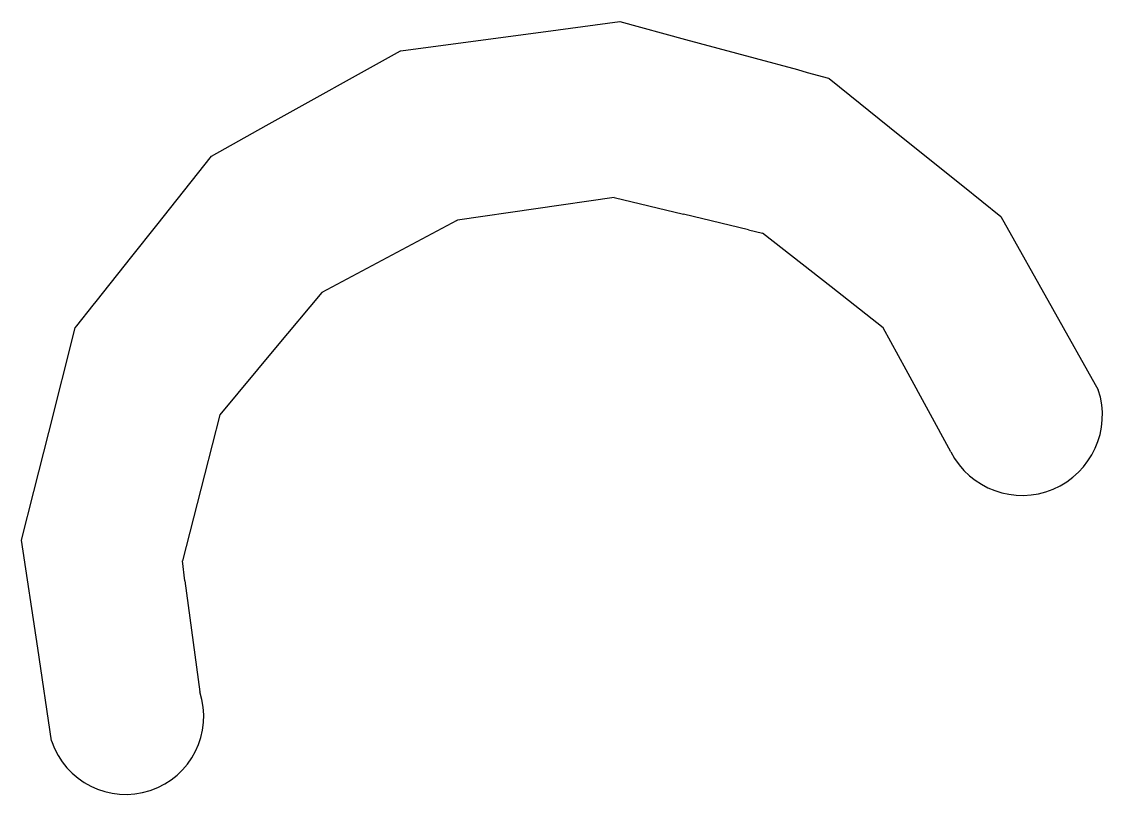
# Model space of a CAD drawing. Extents: x 400935 to 481562, y 415700 to 505362.
# Drawn here: x 402982 to 402999.96, y 418174.99 to 418187.84 of the extents above; entities that cross this region are included whole.
import ezdxf

# ---------------------------------------------------------------- set-up
doc = ezdxf.new("R2010")
doc.units = 0
doc.layers.add('Coir Fiber Wattle Both CELL', color=7, linetype='Continuous')

msp = doc.modelspace()

# ---------------------------------------------------------------- linework, layer by layer
at = {"layer": 'Coir Fiber Wattle Both CELL'}
for p, q in [((402991.846, 418184.917), (402989.242, 418184.536)), ((402991.846, 418184.917), (402989.242, 418184.536)), ((402991.846, 418184.917), (402989.242, 418184.536)), ((402991.846, 418184.917), (402989.242, 418184.536)), ((402991.846, 418184.917), (402989.242, 418184.536)), ((402991.846, 418184.917), (402989.242, 418184.536)), ((402991.846, 418184.917), (402993.003, 418184.64)), ((402991.846, 418184.917), (402993.003, 418184.64)), ((402991.846, 418184.917), (402993.003, 418184.64)), ((402991.846, 418184.917), (402993.003, 418184.64)), ((402991.846, 418184.917), (402993.003, 418184.64)), ((402991.846, 418184.917), (402993.003, 418184.64)), ((402989.231, 418184.533), (402986.988, 418183.338)), ((402989.231, 418184.533), (402986.988, 418183.338)), ((402989.231, 418184.533), (402986.988, 418183.338)), ((402989.231, 418184.533), (402986.988, 418183.338)), ((402989.231, 418184.533), (402986.988, 418183.338)), ((402989.231, 418184.533), (402986.988, 418183.338)), ((402989.231, 418184.533), (402989.242, 418184.536)), ((402989.231, 418184.533), (402989.242, 418184.536)), ((402989.231, 418184.533), (402989.242, 418184.536)), ((402989.231, 418184.533), (402989.242, 418184.536)), ((402989.231, 418184.533), (402989.242, 418184.536)), ((402989.231, 418184.533), (402989.242, 418184.536)), ((402994.084, 418184.379), (402993.003, 418184.64)), ((402994.084, 418184.379), (402993.003, 418184.64)), ((402994.084, 418184.379), (402993.003, 418184.64)), ((402994.084, 418184.379), (402993.003, 418184.64)), ((402994.084, 418184.379), (402993.003, 418184.64)), ((402994.084, 418184.379), (402993.003, 418184.64)), ((402994.084, 418184.379), (402994.312, 418184.323)), ((402994.084, 418184.379), (402994.312, 418184.323)), ((402994.084, 418184.379), (402994.312, 418184.323)), ((402994.084, 418184.379), (402994.312, 418184.323)), ((402994.084, 418184.379), (402994.312, 418184.323)), ((402994.084, 418184.379), (402994.312, 418184.323)), ((402995.454, 418183.428), (402994.312, 418184.323)), ((402995.454, 418183.428), (402994.312, 418184.323)), ((402995.454, 418183.428), (402994.312, 418184.323)), ((402995.454, 418183.428), (402994.312, 418184.323)), ((402995.454, 418183.428), (402994.312, 418184.323)), ((402995.454, 418183.428), (402994.312, 418184.323)), ((402986.988, 418183.338), (402986.217, 418182.414)), ((402986.988, 418183.338), (402986.217, 418182.414)), ((402986.988, 418183.338), (402986.217, 418182.414)), ((402986.988, 418183.338), (402986.217, 418182.414)), ((402986.988, 418183.338), (402986.217, 418182.414)), ((402986.988, 418183.338), (402986.217, 418182.414)), ((402996.321, 418182.746), (402995.454, 418183.428)), ((402996.321, 418182.746), (402995.454, 418183.428)), ((402996.321, 418182.746), (402995.454, 418183.428)), ((402996.321, 418182.746), (402995.454, 418183.428)), ((402996.321, 418182.746), (402995.454, 418183.428)), ((402996.321, 418182.746), (402995.454, 418183.428)), ((402996.702, 418182.052), (402996.321, 418182.746)), ((402996.702, 418182.052), (402996.321, 418182.746)), ((402996.702, 418182.052), (402996.321, 418182.746)), ((402996.702, 418182.052), (402996.321, 418182.746)), ((402996.702, 418182.052), (402996.321, 418182.746)), ((402996.702, 418182.052), (402996.321, 418182.746)), ((402986.217, 418182.414), (402985.293, 418181.302)), ((402986.217, 418182.414), (402985.293, 418181.302)), ((402986.217, 418182.414), (402985.293, 418181.302)), ((402986.217, 418182.414), (402985.293, 418181.302)), ((402986.217, 418182.414), (402985.293, 418181.302)), ((402986.217, 418182.414), (402985.293, 418181.302)), ((402997.443, 418180.687), (402996.702, 418182.052)), ((402997.443, 418180.687), (402996.702, 418182.052)), ((402997.443, 418180.687), (402996.702, 418182.052)), ((402997.443, 418180.687), (402996.702, 418182.052)), ((402997.443, 418180.687), (402996.702, 418182.052)), ((402997.443, 418180.687), (402996.702, 418182.052)), ((402985.293, 418181.302), (402985.037, 418180.307)), ((402985.293, 418181.302), (402985.037, 418180.307)), ((402985.293, 418181.302), (402985.037, 418180.307)), ((402985.293, 418181.302), (402985.037, 418180.307)), ((402985.293, 418181.302), (402985.037, 418180.307)), ((402985.293, 418181.302), (402985.037, 418180.307)), ((402985.037, 418180.307), (402984.67, 418178.873)), ((402985.037, 418180.307), (402984.67, 418178.873)), ((402985.037, 418180.307), (402984.67, 418178.873)), ((402985.037, 418180.307), (402984.67, 418178.873)), ((402985.037, 418180.307), (402984.67, 418178.873)), ((402985.037, 418180.307), (402984.67, 418178.873)), ((402984.713, 418178.543), (402984.67, 418178.873)), ((402984.713, 418178.543), (402984.67, 418178.873)), ((402984.713, 418178.543), (402984.67, 418178.873)), ((402984.713, 418178.543), (402984.67, 418178.873)), ((402984.713, 418178.543), (402984.67, 418178.873)), ((402984.713, 418178.543), (402984.67, 418178.873)), ((402984.713, 418178.543), (402984.96, 418176.699)), ((402984.713, 418178.543), (402984.96, 418176.699)), ((402984.713, 418178.543), (402984.96, 418176.699)), ((402984.713, 418178.543), (402984.96, 418176.699)), ((402984.713, 418178.543), (402984.96, 418176.699)), ((402984.713, 418178.543), (402984.96, 418176.699))]:
    msp.add_line(p, q, dxfattribs=at)
msp.add_lwpolyline([(402982.497, 418175.88), (402982.266, 418177.421), (402981.998, 418179.218), (402982.202, 418180.029), (402982.451, 418181.009), (402982.891, 418182.748), (402982.916, 418182.781), (402983.19, 418183.126), (402983.236, 418183.186), (402983.831, 418183.935), (402984.245, 418184.456), (402985.157, 418185.603), (402986.066, 418186.112), (402988.294, 418187.352), (402988.304, 418187.356), (402990.919, 418187.704), (402991.94, 418187.84), (402993.032, 418187.544), (402993.262, 418187.483), (402994.19, 418187.232), (402994.894, 418187.041), (402995.059, 418186.994), (402995.414, 418186.899), (402995.421, 418186.895), (402996.598, 418185.948), (402997.644, 418185.108), (402998.274, 418184.599), (402999.136, 418183.068), (402999.896, 418181.719)], dxfattribs=at)
msp.add_lwpolyline([(402982.497, 418175.88), (402982.266, 418177.421), (402981.998, 418179.218), (402982.202, 418180.029), (402982.451, 418181.009), (402982.891, 418182.748), (402982.916, 418182.781), (402983.19, 418183.126), (402983.236, 418183.186), (402983.831, 418183.935), (402984.245, 418184.456), (402985.157, 418185.603), (402986.066, 418186.112), (402988.294, 418187.352), (402988.304, 418187.356), (402990.919, 418187.704), (402991.94, 418187.84), (402993.032, 418187.544), (402993.262, 418187.483), (402994.19, 418187.232), (402994.894, 418187.041), (402995.059, 418186.994), (402995.414, 418186.899), (402995.421, 418186.895), (402996.598, 418185.948), (402997.644, 418185.108), (402998.274, 418184.599), (402999.136, 418183.068), (402999.896, 418181.719)], dxfattribs=at)
msp.add_lwpolyline([(402982.497, 418175.88), (402982.266, 418177.421), (402981.998, 418179.218), (402982.202, 418180.029), (402982.451, 418181.009), (402982.891, 418182.748), (402982.916, 418182.781), (402983.19, 418183.126), (402983.236, 418183.186), (402983.831, 418183.935), (402984.245, 418184.456), (402985.157, 418185.603), (402986.066, 418186.112), (402988.294, 418187.352), (402988.304, 418187.356), (402990.919, 418187.704), (402991.94, 418187.84), (402993.032, 418187.544), (402993.262, 418187.483), (402994.19, 418187.232), (402994.894, 418187.041), (402995.059, 418186.994), (402995.414, 418186.899), (402995.421, 418186.895), (402996.598, 418185.948), (402997.644, 418185.108), (402998.274, 418184.599), (402999.136, 418183.068), (402999.896, 418181.719)], dxfattribs=at)
msp.add_lwpolyline([(402982.497, 418175.88), (402982.266, 418177.421), (402981.998, 418179.218), (402982.202, 418180.029), (402982.451, 418181.009), (402982.891, 418182.748), (402982.916, 418182.781), (402983.19, 418183.126), (402983.236, 418183.186), (402983.831, 418183.935), (402984.245, 418184.456), (402985.157, 418185.603), (402986.066, 418186.112), (402988.294, 418187.352), (402988.304, 418187.356), (402990.919, 418187.704), (402991.94, 418187.84), (402993.032, 418187.544), (402993.262, 418187.483), (402994.19, 418187.232), (402994.894, 418187.041), (402995.059, 418186.994), (402995.414, 418186.899), (402995.421, 418186.895), (402996.598, 418185.948), (402997.644, 418185.108), (402998.274, 418184.599), (402999.136, 418183.068), (402999.896, 418181.719)], dxfattribs=at)
msp.add_lwpolyline([(402982.497, 418175.88), (402982.266, 418177.421), (402981.998, 418179.218), (402982.202, 418180.029), (402982.451, 418181.009), (402982.891, 418182.748), (402982.916, 418182.781), (402983.19, 418183.126), (402983.236, 418183.186), (402983.831, 418183.935), (402984.245, 418184.456), (402985.157, 418185.603), (402986.066, 418186.112), (402988.294, 418187.352), (402988.304, 418187.356), (402990.919, 418187.704), (402991.94, 418187.84), (402993.032, 418187.544), (402993.262, 418187.483), (402994.19, 418187.232), (402994.894, 418187.041), (402995.059, 418186.994), (402995.414, 418186.899), (402995.421, 418186.895), (402996.598, 418185.948), (402997.644, 418185.108), (402998.274, 418184.599), (402999.136, 418183.068), (402999.896, 418181.719)], dxfattribs=at)
msp.add_lwpolyline([(402982.497, 418175.88), (402982.266, 418177.421), (402981.998, 418179.218), (402982.202, 418180.029), (402982.451, 418181.009), (402982.891, 418182.748), (402982.916, 418182.781), (402983.19, 418183.126), (402983.236, 418183.186), (402983.831, 418183.935), (402984.245, 418184.456), (402985.157, 418185.603), (402986.066, 418186.112), (402988.294, 418187.352), (402988.304, 418187.356), (402990.919, 418187.704), (402991.94, 418187.84), (402993.032, 418187.544), (402993.262, 418187.483), (402994.19, 418187.232), (402994.894, 418187.041), (402995.059, 418186.994), (402995.414, 418186.899), (402995.421, 418186.895), (402996.598, 418185.948), (402997.644, 418185.108), (402998.274, 418184.599), (402999.136, 418183.068), (402999.896, 418181.719)], dxfattribs=at)
for centre, radius, start in [((402998.629, 418181.298), 1.335, 207.2741), ((402998.629, 418181.298), 1.335, 207.2741), ((402998.629, 418181.298), 1.335, 207.2741), ((402998.629, 418181.298), 1.335, 207.2741), ((402998.629, 418181.298), 1.335, 207.2741), ((402998.629, 418181.298), 1.335, 207.2741), ((402983.728, 418176.289), 1.298, 198.3867), ((402983.728, 418176.289), 1.298, 198.3867), ((402983.728, 418176.289), 1.298, 198.3867), ((402983.728, 418176.289), 1.298, 198.3867), ((402983.728, 418176.289), 1.298, 198.3867), ((402983.728, 418176.289), 1.298, 198.3867)]:
    msp.add_arc(centre, radius, start, 18.3867, dxfattribs=at)

doc.saveas('drawing.dxf')
